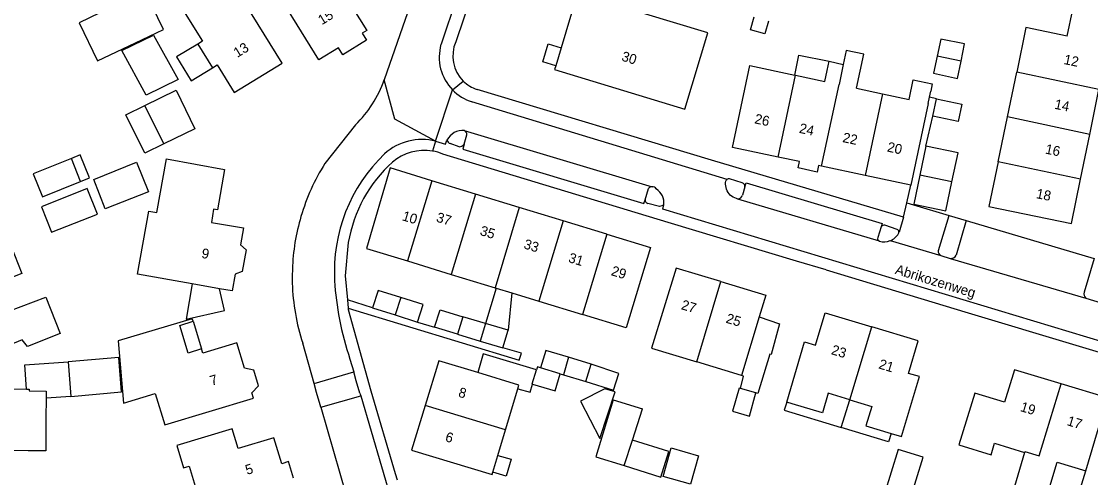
# Model space of a CAD drawing. Extents: x 194485 to 197793, y 468269 to 470822.
# Drawn here: x 195783.9 to 195913.7, y 469785.2 to 469840.6 of the extents above; entities that cross this region are included whole.
import ezdxf

# ---------------------------------------------------------------- set-up
doc = ezdxf.new("R2010")
doc.units = 0
for name, color, linetype in [('BGT grensvlak gebouwinstallatie plus 1', 7, 'Continuous'), ('BGT grensvlak onbegroeid terreindeel', 7, 'Continuous'), ('BGT grensvlak overig bouwwerk uitbreiding populatie', 7, 'Continuous'), ('BGT grensvlak pand op maaiveld', 7, 'Continuous'), ('BGT grensvlak pand op maaiveld LR', 7, 'Continuous'), ('BGT grensvlak wegdeel', 7, 'Continuous'), ('BGT tekst huisnummerreeks', 7, 'Continuous'), ('BGT tekst openbare ruimte label weg', 7, 'Continuous')]:
    doc.layers.add(name, color=color, linetype=linetype)

msp = doc.modelspace()

# ---------------------------------------------------------------- linework, layer by layer
at = {"layer": 'BGT grensvlak gebouwinstallatie plus 1'}
for p, q in [((195805.34, 469837.81), (195802.78, 469836.29)), ((195847.21, 469835.67), (195847.87, 469837.84)), ((195847.87, 469837.84), (195849.44, 469837.37)), ((195802.78, 469836.29), (195804.53, 469833.34)), ((195804.53, 469833.34), (195807.13, 469834.93)), ((195848.79, 469835.18), (195847.21, 469835.67)), ((195791.09, 469824.37), (195790.01, 469823.92)), ((195792.21, 469821.59), (195791.09, 469824.37)), ((195791.13, 469821.14), (195792.21, 469821.59)), ((195892.95, 469821.9), (195892.22, 469818.37)), ((195841.55, 469808.2), (195840.26, 469803.9)), ((195843.47, 469807.61), (195842.99, 469803.08)), ((195834.08, 469803.44), (195834.76, 469805.58)), ((195834.76, 469805.58), (195837.52, 469804.72)), ((195804.78, 469804.17), (195805.8, 469800.81)), ((195836.85, 469802.59), (195834.08, 469803.44)), ((195856.45, 469797.84), (195853.08, 469798.96)), ((195855.8, 469795.82), (195856.45, 469797.84)), ((195852.43, 469796.86), (195855.8, 469795.82)), ((195789.93, 469795.05), (195786.95, 469794.85)), ((195883.44, 469791.26), (195884.47, 469794.65)), ((195841.75, 469787.89), (195843.36, 469787.43)), ((195861.81, 469785.35), (195862.78, 469788.8)), ((195862.78, 469788.8), (195866.1, 469787.86)), ((195866.1, 469787.86), (195865.12, 469784.42)), ((195843.36, 469787.43), (195842.78, 469785.38)), ((195842.78, 469785.38), (195841.14, 469785.85)), ((195865.12, 469784.42), (195861.81, 469785.35))]:
    msp.add_line(p, q, dxfattribs=at)
for points in [[(195797.8, 469837.99), (195801.17, 469839.6), (195799.12, 469843.86)], [(195794.72, 469842.2), (195790.95, 469840.39), (195793.16, 469835.77), (195797.8, 469837.99)], [(195877.78, 469834.05), (195878.28, 469836.48), (195881.95, 469835.73)], [(195801.21, 469825.7), (195798.91, 469824.57), (195796.63, 469829.23), (195798.93, 469830.36)], [(195892.22, 469818.37), (195896.14, 469817.56), (195896.87, 469821.09)], [(195804.67, 469808.7), (195803.94, 469804.43), (195808.58, 469805.5), (195807.98, 469808.12)], [(195873.47, 469804.73), (195875.95, 469803.87), (195874.92, 469800.14), (195874.75, 469800.19), (195873.3, 469795.41), (195873.08, 469795.47)], [(195784.55, 469795.93), (195784.34, 469798.9), (195789.63, 469799.27)], [(195871.19, 469796), (195871.58, 469797.5), (195871.33, 469797.58)], [(195851.79, 469794.47), (195854.12, 469789.93), (195856.01, 469795.6), (195854.73, 469795.98), (195851.79, 469794.47)], [(195876.82, 469794.37), (195876.52, 469793.37), (195883.44, 469791.26)], [(195889.49, 469790.54), (195889.18, 469789.52), (195883.44, 469791.26)], [(195857.08, 469786.65), (195861.55, 469785.27), (195862.5, 469788.38), (195858.08, 469789.74)], [(195908.24, 469782.97), (195907.79, 469781.46), (195911.39, 469780.37), (195913.1, 469786.01)]]:
    msp.add_lwpolyline(points, dxfattribs=at)
at = {"layer": 'BGT grensvlak onbegroeid terreindeel'}
msp.add_line((195896.51, 469817.03), (195898.61, 469816.4), dxfattribs=at)
at = {"layer": 'BGT grensvlak overig bouwwerk uitbreiding populatie'}
for p, q in [((195894.55, 469829.05), (195894.99, 469831.17)), ((195894.99, 469831.17), (195898.06, 469830.53)), ((195898.06, 469830.53), (195897.62, 469828.42)), ((195897.62, 469828.42), (195894.55, 469829.05))]:
    msp.add_line(p, q, dxfattribs=at)
at = {"layer": 'BGT grensvlak pand op maaiveld'}
for p, q in [((195851.4, 469844), (195849.44, 469837.37)), ((195910.84, 469838.79), (195911.52, 469842.03)), ((195796.13, 469837.03), (195799.98, 469838.92)), ((195799.98, 469838.92), (195802.96, 469833.53)), ((195805.34, 469837.81), (195807.13, 469834.93)), ((195849.44, 469837.37), (195848.79, 469835.18)), ((195799.09, 469831.63), (195796.13, 469837.03)), ((195807.13, 469834.93), (195807.69, 469835.28)), ((195881.72, 469834.6), (195881.95, 469835.73)), ((195881.95, 469835.73), (195883.68, 469835.35)), ((195802.96, 469833.53), (195799.09, 469831.63)), ((195877.78, 469834.05), (195877.89, 469834.03)), ((195903.6, 469828.97), (195904.72, 469834.41)), ((195798.93, 469830.36), (195802.71, 469832.21)), ((195802.71, 469832.21), (195804.99, 469827.55)), ((195885.28, 469832.46), (195888.44, 469831.79)), ((195894.14, 469831.37), (195894.29, 469832.09)), ((195913.6, 469826.86), (195914.71, 469832.3)), ((195888.44, 469831.79), (195891.68, 469831.11)), ((195893.98, 469830.62), (195894.14, 469831.37)), ((195801.21, 469825.7), (195798.93, 469830.36)), ((195893.98, 469830.62), (195891.86, 469820.69)), ((195902.48, 469823.54), (195903.6, 469828.97)), ((195804.99, 469827.55), (195801.21, 469825.7)), ((195912.48, 469821.42), (195913.6, 469826.86)), ((195893.68, 469825.42), (195892.95, 469821.9)), ((195791.13, 469821.14), (195790.01, 469823.92)), ((195792.72, 469821.4), (195797.92, 469823.5)), ((195797.92, 469823.5), (195799.37, 469819.9)), ((195878.35, 469823.56), (195875.77, 469824.11)), ((195881.05, 469822.99), (195880.68, 469823.07)), ((195886.32, 469821.87), (195881.05, 469822.99)), ((195891.86, 469820.69), (195886.32, 469821.87)), ((195896.87, 469821.09), (195892.95, 469821.9)), ((195786.49, 469819.27), (195791.13, 469821.14)), ((195794.12, 469817.81), (195792.72, 469821.4)), ((195839.05, 469819.62), (195833.75, 469821.24)), ((195799.37, 469819.9), (195794.12, 469817.81)), ((195844.36, 469817.99), (195839.05, 469819.62)), ((195849.67, 469816.37), (195844.36, 469817.99)), ((195854.97, 469814.74), (195849.67, 469816.37)), ((195830.81, 469811.49), (195836.11, 469809.86)), ((195807.98, 469808.12), (195804.67, 469808.7)), ((195836.11, 469809.86), (195841.42, 469808.24)), ((195841.42, 469808.24), (195841.55, 469808.2)), ((195841.55, 469808.2), (195843.47, 469807.61)), ((195843.47, 469807.61), (195846.73, 469806.61)), ((195846.73, 469806.61), (195852.03, 469804.99)), ((195826.55, 469805.8), (195829.29, 469804.94)), ((195829.29, 469804.94), (195832.02, 469804.08)), ((195837.52, 469804.72), (195836.85, 469802.59)), ((195840.26, 469803.9), (195837.52, 469804.72)), ((195873.47, 469804.73), (195871.33, 469797.58)), ((195842.99, 469803.08), (195840.26, 469803.9)), ((195836.85, 469802.59), (195839.61, 469801.77)), ((195842.38, 469800.93), (195842.99, 469803.08)), ((195839.61, 469801.77), (195842.38, 469800.93)), ((195853.08, 469798.96), (195850.34, 469799.8)), ((195789.63, 469799.27), (195789.93, 469795.05)), ((195846.56, 469798.65), (195846.44, 469798.26)), ((195846.94, 469798.54), (195846.56, 469798.65)), ((195852.43, 469796.86), (195853.08, 469798.96)), ((195871.33, 469797.58), (195865.89, 469799.24)), ((195849.34, 469797.8), (195849.71, 469797.69)), ((195849.71, 469797.69), (195852.43, 469796.86)), ((195842.68, 469790.99), (195844.19, 469795.99)), ((195873.08, 469795.47), (195871.19, 469796)), ((195786.95, 469794.85), (195786.91, 469792.43)), ((195855.77, 469794.62), (195859.31, 469793.54)), ((195877.48, 469794.17), (195876.82, 469794.37)), ((195858.08, 469789.74), (195859.31, 469793.54)), ((195841.75, 469787.89), (195842.68, 469790.99)), ((195857.08, 469786.65), (195858.08, 469789.74)), ((195841.14, 469785.85), (195841.75, 469787.89))]:
    msp.add_line(p, q, dxfattribs=at)
for points in [[(195813.53, 469846.48), (195819.3, 469850.06), (195821.9, 469845.86), (195822.09, 469845.98), (195823.37, 469843.89), (195823.18, 469843.77), (195825.84, 469839.47), (195825.3, 469839.13), (195825.83, 469838.29), (195822.95, 469836.52), (195822.42, 469837.35), (195820.05, 469835.9), (195813.53, 469846.48)], [(195807.69, 469835.28), (195809.77, 469831.93), (195815.59, 469835.51), (195809.04, 469846.09), (195803.21, 469842.49), (195805.9, 469838.16), (195805.34, 469837.81)], [(195848.79, 469835.18), (195848.65, 469834.72), (195864.43, 469829.92), (195867.24, 469839.17), (195851.4, 469844)], [(195874.6, 469840.6), (195874.14, 469839.05), (195872.42, 469839.54), (195872.87, 469841.12)], [(195910.84, 469838.79), (195905.84, 469839.84), (195904.72, 469834.41)], [(195897.97, 469835.76), (195898.39, 469837.83), (195895.53, 469838.43), (195895.09, 469836.35)], [(195885.28, 469832.46), (195886.16, 469836.6), (195884.04, 469837.05), (195883.68, 469835.35)], [(195895.09, 469836.35), (195894.64, 469834.27), (195897.53, 469833.63), (195897.97, 469835.76)], [(195875.77, 469824.11), (195870.24, 469825.28), (195872.35, 469835.2), (195877.78, 469834.05)], [(195877.89, 469834.03), (195881.44, 469833.28), (195881.72, 469834.6)], [(195891.68, 469831.11), (195892.16, 469833.49), (195894.48, 469832.99), (195894.29, 469832.09)], [(195896.87, 469821.09), (195897.6, 469824.61), (195893.68, 469825.42)], [(195790.01, 469823.92), (195785.37, 469822.05), (195786.49, 469819.27)], [(195799.42, 469817.55), (195800.36, 469817.39), (195801.53, 469823.88), (195808.59, 469822.6), (195807.73, 469817.7), (195807.27, 469817.78), (195806.99, 469816.18), (195810.89, 469815.51), (195810.51, 469813.45), (195811.23, 469812.85), (195810.74, 469810.2), (195809.88, 469809.9), (195809.5, 469807.85), (195807.98, 469808.12)], [(195880.68, 469823.07), (195880.51, 469822.29), (195878.19, 469822.78), (195878.35, 469823.56)], [(195902.48, 469823.54), (195901.35, 469818.1), (195911.37, 469816.04), (195912.48, 469821.42)], [(195833.75, 469821.24), (195828.7, 469822.79), (195825.8, 469813.02), (195830.81, 469811.49)], [(195786.39, 469818.05), (195787.61, 469814.98), (195793.16, 469817.16), (195791.93, 469820.29), (195786.39, 469818.05)], [(195804.67, 469808.7), (195798.04, 469809.88), (195799.42, 469817.55)], [(195854.97, 469814.74), (195860.28, 469813.11), (195857.34, 469803.37), (195852.03, 469804.99)], [(195773.22, 469808.67), (195777.44, 469810.32), (195777.08, 469811.37), (195779.72, 469812.31), (195779.75, 469812.21), (195782.67, 469813.36), (195784.01, 469809.97), (195781.06, 469808.83), (195782.43, 469805.42), (195786.92, 469807.09), (195788.65, 469802.67), (195784.69, 469801.1), (195784.02, 469801.93), (195781.28, 469800.79), (195779.99, 469804.11), (195775.64, 469802.44), (195775.55, 469802.69)], [(195868.82, 469808.99), (195863.39, 469810.62), (195860.42, 469800.91), (195865.89, 469799.24)], [(195868.82, 469808.99), (195874.26, 469807.35), (195873.47, 469804.73)], [(195829.97, 469807.07), (195827.25, 469807.92), (195826.55, 469805.8)], [(195832.02, 469804.08), (195832.7, 469806.22), (195829.97, 469807.07)], [(195876.82, 469794.37), (195878.99, 469801.67), (195880.3, 469801.27), (195881.48, 469805.2), (195887.13, 469803.5)], [(195804.78, 469804.17), (195804.68, 469804.48), (195795.7, 469801.78)], [(195805.8, 469800.81), (195804.18, 469800.32), (195803.16, 469803.68), (195804.78, 469804.17)], [(195889.49, 469790.54), (195890.73, 469790.17), (195892.92, 469797.45), (195891.61, 469797.85), (195892.78, 469801.8), (195887.13, 469803.5)], [(195795.7, 469801.78), (195796.32, 469794.23), (195800.18, 469795.39), (195801.33, 469791.61), (195812.1, 469794.85), (195811.91, 469795.49), (195812.7, 469796.33), (195812.13, 469798.23), (195811, 469798.5), (195810.08, 469801.54), (195805.95, 469800.3), (195805.8, 469800.81)], [(195789.93, 469795.05), (195796.1, 469795.6), (195795.75, 469799.78), (195789.63, 469799.27)], [(195846.44, 469798.26), (195839.99, 469800.22), (195839.31, 469797.94)], [(195850.34, 469799.8), (195847.58, 469800.64), (195846.94, 469798.54)], [(195839.31, 469797.94), (195834.58, 469799.38), (195832.93, 469793.95)], [(195910.1, 469796.58), (195904.44, 469798.29), (195903.26, 469794.35), (195899.64, 469795.46), (195897.71, 469789.16), (195901.61, 469787.98), (195902.02, 469789.36), (195905.69, 469788.25)], [(195845.96, 469796.55), (195848.71, 469795.72), (195849.34, 469797.8)], [(195776.55, 469792.57), (195776.59, 469795.16), (195781.34, 469795.13), (195781.41, 469796.01), (195784.55, 469795.93)], [(195784.55, 469795.93), (195784.89, 469795.93), (195784.89, 469795.73), (195786.96, 469795.7), (195786.95, 469794.85)], [(195844.19, 469795.99), (195845.68, 469795.57), (195845.96, 469796.55)], [(195871.19, 469796), (195871.04, 469796.04), (195870.25, 469793.28), (195872.29, 469792.64), (195873.08, 469795.47)], [(195913.1, 469786.01), (195915.76, 469794.88), (195910.1, 469796.58)], [(195855.77, 469794.62), (195853.64, 469787.71), (195857.08, 469786.65)], [(195884.47, 469794.65), (195881.86, 469795.44), (195881.15, 469793.07), (195877.48, 469794.17)], [(195884.47, 469794.65), (195887.13, 469793.84), (195886.42, 469791.47), (195889.49, 469790.54)], [(195832.93, 469793.95), (195831.28, 469788.52), (195841.05, 469785.56), (195841.14, 469785.85)], [(195786.91, 469792.43), (195786.92, 469788.44), (195784.74, 469788.46)], [(195816.97, 469785.12), (195816.36, 469787.14), (195815.54, 469786.89), (195814.59, 469790.04), (195810.25, 469788.73), (195809.52, 469791.12), (195802.79, 469789.08), (195803.59, 469786.37), (195804.3, 469786.58), (195805.76, 469781.74)], [(195784.74, 469788.46), (195776.47, 469788.58), (195776.49, 469789.37)], [(195890.83, 469779.43), (195893.36, 469787.69), (195890.34, 469788.61), (195887.81, 469780.35), (195890.83, 469779.43)], [(195905.69, 469788.25), (195904.44, 469784.11), (195906.18, 469783.59)], [(195908.24, 469782.97), (195908.39, 469782.92), (195909.64, 469787.06), (195913.1, 469786.01)]]:
    msp.add_lwpolyline(points, dxfattribs=at)
at = {"layer": 'BGT grensvlak pand op maaiveld LR'}
for p, q in [((195897.97, 469835.76), (195895.09, 469836.35)), ((195883.68, 469835.35), (195883.16, 469832.91)), ((195875.77, 469824.11), (195877.89, 469834.03)), ((195914.71, 469832.3), (195904.72, 469834.41)), ((195881.05, 469822.99), (195883.16, 469832.91)), ((195888.44, 469831.79), (195886.32, 469821.87)), ((195913.6, 469826.86), (195903.6, 469828.97)), ((195912.48, 469821.42), (195902.48, 469823.54)), ((195833.75, 469821.24), (195830.81, 469811.49)), ((195839.05, 469819.62), (195836.11, 469809.86)), ((195844.36, 469817.99), (195841.42, 469808.24)), ((195849.67, 469816.37), (195846.73, 469806.61)), ((195854.97, 469814.74), (195852.03, 469804.99)), ((195865.89, 469799.24), (195868.82, 469808.99)), ((195829.97, 469807.07), (195829.29, 469804.94)), ((195840.26, 469803.9), (195839.61, 469801.77)), ((195884.47, 469794.65), (195887.13, 469803.5)), ((195850.34, 469799.8), (195849.71, 469797.69)), ((195849.34, 469797.8), (195846.94, 469798.54)), ((195907.47, 469787.85), (195910.1, 469796.58)), ((195842.68, 469790.99), (195832.93, 469793.95)), ((195905.69, 469788.25), (195905.73, 469788.37)), ((195905.73, 469788.37), (195907.47, 469787.85))]:
    msp.add_line(p, q, dxfattribs=at)
for points in [[(195845.96, 469796.55), (195845.92, 469796.57), (195846.44, 469798.26)], [(195844.19, 469795.99), (195844.32, 469796.41), (195839.31, 469797.94)]]:
    msp.add_lwpolyline(points, dxfattribs=at)
at = {"layer": 'BGT grensvlak wegdeel'}
for p, q in [((195833.54, 469849.63), (195827.98, 469833.48)), ((195838.72, 469849.15), (195834.86, 469837.79)), ((195836.26, 469832.25), (195837.56, 469833.33)), ((195834.21, 469826.04), (195836.26, 469832.25)), ((195869.57, 469821.38), (195838.62, 469830.8)), ((195894.99, 469831.17), (195894.14, 469831.37)), ((195893.68, 469825.42), (195894.55, 469829.05)), ((195824.49, 469828.01), (195820.77, 469823.32)), ((195837.67, 469825.66), (195838, 469826.82)), ((195837.69, 469827.33), (195860.48, 469820.5)), ((195834.21, 469826.04), (195833.82, 469824.83)), ((195837.07, 469825.36), (195835.98, 469825.74)), ((195859.63, 469818.93), (195860.05, 469820.28)), ((195871.41, 469820.96), (195869.89, 469821.45)), ((195871.74, 469820.48), (195871.44, 469819.48)), ((195891.4, 469818.55), (195891.86, 469820.69)), ((195888.07, 469813.88), (195870.9, 469819.01)), ((195890.97, 469816.79), (195891.4, 469818.55)), ((195891.4, 469818.55), (195892.21, 469818.31)), ((195892.22, 469818.37), (195892.21, 469818.31)), ((195892.21, 469818.31), (195896.51, 469817.03)), ((195890.97, 469816.79), (195890.44, 469814.99)), ((195898.61, 469816.4), (195897.39, 469812.2)), ((195898.61, 469816.4), (195914.12, 469811.78)), ((195888.26, 469815.64), (195887.86, 469814.34)), ((195890.21, 469815.33), (195888.72, 469815.83)), ((195889.36, 469813.96), (195895.5, 469812.15)), ((195895.5, 469812.15), (195896.63, 469811.81)), ((195896.63, 469811.81), (195913.1, 469806.96)), ((195914.12, 469811.78), (195912.92, 469807.7)), ((195823.51, 469806.77), (195823.6, 469805.76)), ((195826.55, 469805.8), (195823.51, 469806.77)), ((195913.1, 469806.96), (195914.98, 469806.4)), ((195823.6, 469805.76), (195844.36, 469799.46)), ((195832.02, 469804.08), (195834.08, 469803.44)), ((195819.46, 469796.62), (195818.08, 469801.51)), ((195844.62, 469800.3), (195842.38, 469800.93)), ((195823.81, 469799.58), (195824.27, 469798.03)), ((195844.36, 469799.46), (195844.62, 469800.3)), ((195819.46, 469796.62), (195824.27, 469798.03)), ((195820.28, 469793.73), (195825.12, 469795.11)), ((195825.02, 469795.43), (195825.12, 469795.11)), ((195825.12, 469795.11), (195837.24, 469753.98))]:
    msp.add_line(p, q, dxfattribs=at)
for points in [[(195841.27, 469857.53), (195842.51, 469855.5), (195836.65, 469838.09)], [(195834.21, 469826.04), (195829.25, 469828.69), (195827.98, 469833.48)], [(195890.97, 469816.79), (195867.67, 469823.73), (195839.24, 469832.31)], [(195834.21, 469826.04), (195835.4, 469825.69), (195835.58, 469826.17)], [(195837.67, 469825.66), (195837.5, 469825.08), (195859.49, 469818.48), (195859.63, 469818.93)], [(195881.6, 469810.43), (195877.99, 469811.45), (195862.43, 469816.16), (195835.08, 469824.47)], [(195870.9, 469819.01), (195870.7, 469819.07), (195870.5, 469819.14), (195870.31, 469819.24), (195870.13, 469819.35), (195869.97, 469819.49), (195869.83, 469819.65), (195869.7, 469819.82), (195869.59, 469820), (195869.51, 469820.19), (195869.45, 469820.4), (195869.41, 469820.6), (195869.39, 469820.82), (195869.4, 469821.03), (195869.42, 469821.16), (195869.45, 469821.25), (195869.51, 469821.33), (195869.57, 469821.38)], [(195871.74, 469820.48), (195871.9, 469820.97), (195888.38, 469816.03), (195888.26, 469815.64)], [(195861.9, 469818.3), (195861.65, 469818.18), (195861.39, 469818.1), (195859.94, 469818.48)], [(195919.65, 469800.31), (195861.76, 469817.78), (195861.9, 469818.3)], [(195895.5, 469812.15), (195895.42, 469812.21), (195895.34, 469812.31), (195895.28, 469812.42), (195895.25, 469812.54), (195895.23, 469812.66), (195895.24, 469812.78), (195896.51, 469817.03)], [(195823.61, 469813.72), (195823.24, 469809.67), (195823.51, 469806.77)], [(195816.82, 469810.52), (195816.8, 469809.65), (195816.81, 469808.78)], [(195881.6, 469810.43), (195898.83, 469805.21), (195924.55, 469797.46)], [(195823.6, 469805.76), (195823.61, 469805.62), (195826.35, 469795.72), (195829.28, 469785.68), (195829.52, 469784.91)], [(195825.02, 469795.43), (195824.58, 469796.93), (195824.27, 469798.03)], [(195820.28, 469793.73), (195820.19, 469794.05), (195819.77, 469795.52), (195819.46, 469796.62)], [(195820.28, 469793.73), (195825.65, 469775.05), (195825.98, 469773.91)]]:
    msp.add_lwpolyline(points, dxfattribs=at)
for centre, radius, start, end in [((195840.34, 469836.23), 5.7, 164.1087, 224.2654), ((195840.55, 469836.37), 4.26, 156.1681, 225.5771), ((195814.59, 469838.17), 14.18, 314.2577, 340.7268), ((195840.55, 469836.38), 4.27, 225.6028, 252.0879), ((195840.34, 469836.22), 5.69, 224.254, 252.4714), ((195837.52, 469825.16), 2.18, 85.4313, 152.461), ((195837.45, 469826.84), 0.545, 357.8807, 64.0468), ((195832.57, 469819.4), 6.84, 76.1197, 131.783), ((195836.12, 469826.27), 0.551, 190.9332, 254.452), ((195837.02, 469826.2), 0.842, 273.2275, 320.0558), ((195841.59, 469810.26), 19.67, 133.6369, 183.3737), ((195832.82, 469818.89), 6.01, 80.4803, 130.0239), ((195832.84, 469818.93), 5.98, 67.9086, 80.559), ((195842.59, 469809.59), 25.78, 147.8134, 163.546), ((195840.64, 469810.76), 17.29, 132.5222, 170.1346), ((195860.5, 469819.95), 0.558, 92.713, 143.8241), ((195860.5, 469819.95), 0.559, 31.3184, 92.6783), ((195869.8, 469821.05), 0.405, 77.7633, 125.4738), ((195871.36, 469820.57), 0.393, 346.0077, 82.7784), ((195859.92, 469818.55), 1.99, 352.7111, 57.7423), ((195870.78, 469819.69), 0.685, 280.0305, 342.8097), ((195860.02, 469818.86), 0.39, 170.2915, 258.1469), ((195842.65, 469809.55), 25.85, 163.5032, 177.8609), ((195888.64, 469815.37), 0.467, 79.5991, 144.7648), ((195890.1, 469815.01), 0.338, 356.7929, 71.8227), ((195888.26, 469814.25), 0.417, 168.0336, 242.5617), ((195888.59, 469815.93), 2.11, 255.7559, 291.2693), ((195888.59, 469815.91), 2.1, 291.3573, 328.6038), ((195890.09, 469815.01), 0.349, 326.8907, 356.443), ((195896.73, 469812.57), 0.767, 262.5181, 330.4326), ((195842.7, 469809.55), 25.9, 181.6956, 198.0693), ((195858.32, 469811.27), 36.44, 183.4138, 190.8692), ((195913.6, 469807.47), 0.713, 160.902, 225.7164), ((195858.21, 469811.24), 36.32, 190.8592, 198.7343)]:
    msp.add_arc(centre, radius, start, end, dxfattribs=at)

# ---------------------------------------------------------------- texts
at = {"layer": 'BGT tekst huisnummerreeks'}
for s, rotation, p in [('15', 31.6, (195820.4, 469840.1)), ('13', 31.7, (195810.14, 469836.14)), ('30', 343.1, (195856.68, 469835.83)), ('12', 348.4, (195910.37, 469835.41)), ('14', 348.4, (195909.24, 469829.98)), ('26', 348, (195872.84, 469828.21)), ('24', 348, (195878.25, 469827.06)), ('22', 348, (195883.52, 469825.94)), ('20', 348, (195888.93, 469824.79)), ('16', 348.4, (195908.12, 469824.54)), ('18', 348.4, (195907.01, 469819.13)), ('10', 343.5, (195830.06, 469816.45)), ('37', 343, (195834.2, 469816.29)), ('35', 343, (195839.5, 469814.67)), ('33', 343, (195844.81, 469813.04)), ('9', 349.7, (195805.73, 469811.88)), ('31', 343, (195850.23, 469811.38)), ('29', 343, (195855.42, 469809.79)), ('27', 343.3, (195863.92, 469805.66)), ('25', 343.3, (195869.35, 469804.02)), ('23', 343.2, (195882.13, 469800.2)), ('21', 343.2, (195887.89, 469798.47)), ('7', 16.8, (195807.02, 469796.34)), ('8', 343.7, (195836.88, 469795.04)), ('19', 343.2, (195905.08, 469793.29)), ('17', 343.2, (195910.74, 469791.58)), ('6', 343.7, (195835.29, 469789.63)), ('5', 16.8, (195811.32, 469785.52))]:
    msp.add_text(s, height=1.2, rotation=rotation, dxfattribs=at).set_placement(p)
at = {"layer": 'BGT tekst openbare ruimte label weg'}
msp.add_text('Abrikozenweg', height=1.2, rotation=343, dxfattribs=at).set_placement((195889.88, 469809.95))

doc.saveas('drawing.dxf')
